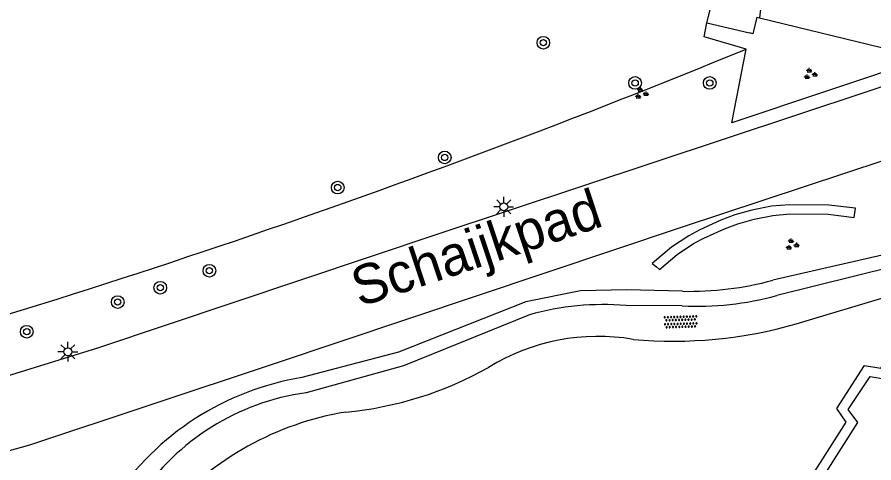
# Model space of a CAD drawing. Extents: x 125000 to 129004, y 397500 to 399008.
# Drawn here: x 126857.4 to 126911.6, y 398660.6 to 398688.8 of the extents above; entities that cross this region are included whole.
import ezdxf

# ---------------------------------------------------------------- set-up
doc = ezdxf.new("R2010")
doc.units = 0
for name, color, linetype in [('gg-afsc-hekwerk', 7, 'Continuous'), ('gg-anno-openbare ruimte label', 7, 'Continuous'), ('gg-knt-onverhard', 7, 'Continuous'), ('gg-knt-verharding', 7, 'Continuous'), ('gt-grn-groengrens', 7, 'Continuous'), ('gt-grn-weggrens', 7, 'Continuous'), ('gt-symb-boom', 7, 'Continuous'), ('gt-symb-groenvak', 7, 'Continuous'), ('gt-symb-lichtmast', 7, 'Continuous'), ('gt-symb-overige verharding', 7, 'Continuous')]:
    doc.layers.add(name, color=color, linetype=linetype)

# ---------------------------------------------------------------- blocks, each defined once
blk = doc.blocks.new('gt0-GRVAK')
at = {"layer": 'gt-symb-groenvak'}
for p, q in [((-0.11, 0.189), (-0.228, 0.24)), ((-0.182, 0.153), (0.088, 0.153)), ((-0.091, 0.211), (-0.156, 0.322)), ((-0.047, 0.214), (-0.047, 0.393)), ((-0.004, 0.211), (0.061, 0.322)), ((0.015, 0.189), (0.133, 0.24)), ((0.262, -0.052), (0.197, 0.059)), ((0.305, -0.049), (0.305, 0.13)), ((0.349, -0.052), (0.414, 0.059)), ((-0.245, -0.228), (-0.363, -0.177)), ((-0.318, -0.264), (-0.047, -0.264)), ((-0.226, -0.206), (-0.291, -0.095)), ((-0.183, -0.203), (-0.183, -0.024)), ((-0.139, -0.206), (-0.074, -0.095)), ((-0.12, -0.228), (-0.002, -0.177)), ((0.243, -0.074), (0.125, -0.023)), ((0.17, -0.11), (0.441, -0.11)), ((0.368, -0.074), (0.486, -0.023))]:
    blk.add_line(p, q, dxfattribs=at)
blk = doc.blocks.new('gt0-BOOM')
at = {"layer": 'gt-symb-boom'}
for radius in [0.4, 0.2]:
    blk.add_circle((0, 0), radius, dxfattribs=at)
blk = doc.blocks.new('gt0-LMAST')
at = {"layer": 'gt-symb-lichtmast'}
for p, q in [((-0.005, 0.246), (-0.005, 0.621)), ((-0.182, 0.173), (-0.447, 0.438)), ((0.172, 0.173), (0.437, 0.438)), ((-0.255, -0.004), (-0.63, -0.004)), ((-0.182, -0.181), (-0.447, -0.446)), ((-0.005, -0.254), (-0.005, -0.629)), ((0.437, -0.446), (0.172, -0.181)), ((0.245, -0.004), (0.62, -0.004))]:
    blk.add_line(p, q, dxfattribs=at)
blk.add_circle((-0.005, -0.004), 0.25, dxfattribs=at)
blk = doc.blocks.new('gt0-OVH')
at = {"layer": 'gt-symb-overige verharding'}
for points in [[(-0.972, 0.298), (-0.967, 0.308), (-0.965, 0.319), (-0.966, 0.33), (-0.971, 0.34), (-0.978, 0.348), (-0.988, 0.353), (-0.999, 0.355), (-1.01, 0.354), (-1.02, 0.349), (-1.028, 0.342), (-1.033, 0.332), (-1.035, 0.321), (-1.034, 0.31), (-1.029, 0.3), (-1.022, 0.292), (-1.012, 0.287), (-1.001, 0.285), (-0.99, 0.286), (-0.98, 0.291)], [(-0.872, 0.106), (-0.867, 0.116), (-0.865, 0.126), (-0.866, 0.137), (-0.871, 0.147), (-0.878, 0.156), (-0.888, 0.161), (-0.899, 0.163), (-0.91, 0.162), (-0.92, 0.157), (-0.928, 0.15), (-0.933, 0.14), (-0.935, 0.129), (-0.934, 0.118), (-0.929, 0.108), (-0.922, 0.1), (-0.912, 0.095), (-0.901, 0.092), (-0.89, 0.094), (-0.88, 0.098)], [(-0.772, 0.298), (-0.767, 0.308), (-0.765, 0.319), (-0.766, 0.33), (-0.771, 0.34), (-0.778, 0.348), (-0.788, 0.353), (-0.799, 0.355), (-0.81, 0.354), (-0.82, 0.349), (-0.828, 0.342), (-0.833, 0.332), (-0.835, 0.321), (-0.834, 0.31), (-0.829, 0.3), (-0.822, 0.292), (-0.812, 0.287), (-0.801, 0.285), (-0.79, 0.286), (-0.78, 0.291)], [(-0.672, 0.106), (-0.667, 0.116), (-0.665, 0.126), (-0.666, 0.137), (-0.671, 0.147), (-0.678, 0.156), (-0.688, 0.161), (-0.699, 0.163), (-0.71, 0.162), (-0.72, 0.157), (-0.728, 0.15), (-0.733, 0.14), (-0.735, 0.129), (-0.734, 0.118), (-0.729, 0.108), (-0.722, 0.1), (-0.712, 0.095), (-0.701, 0.092), (-0.69, 0.094), (-0.68, 0.098)], [(-0.572, 0.298), (-0.567, 0.308), (-0.565, 0.319), (-0.566, 0.33), (-0.571, 0.34), (-0.578, 0.348), (-0.588, 0.353), (-0.599, 0.355), (-0.61, 0.354), (-0.62, 0.349), (-0.628, 0.342), (-0.633, 0.332), (-0.635, 0.321), (-0.634, 0.31), (-0.629, 0.3), (-0.622, 0.292), (-0.612, 0.287), (-0.601, 0.285), (-0.59, 0.286), (-0.58, 0.291)], [(-0.472, 0.106), (-0.467, 0.116), (-0.465, 0.126), (-0.466, 0.137), (-0.471, 0.147), (-0.478, 0.156), (-0.488, 0.161), (-0.499, 0.163), (-0.51, 0.162), (-0.52, 0.157), (-0.528, 0.15), (-0.533, 0.14), (-0.535, 0.129), (-0.534, 0.118), (-0.529, 0.108), (-0.522, 0.1), (-0.512, 0.095), (-0.501, 0.092), (-0.49, 0.094), (-0.48, 0.098)], [(-0.372, 0.298), (-0.367, 0.308), (-0.365, 0.319), (-0.366, 0.33), (-0.371, 0.34), (-0.378, 0.348), (-0.388, 0.353), (-0.399, 0.355), (-0.41, 0.354), (-0.42, 0.349), (-0.428, 0.342), (-0.433, 0.332), (-0.435, 0.321), (-0.434, 0.31), (-0.429, 0.3), (-0.422, 0.292), (-0.412, 0.287), (-0.401, 0.285), (-0.39, 0.286), (-0.38, 0.291)], [(-0.272, 0.106), (-0.267, 0.116), (-0.265, 0.126), (-0.266, 0.137), (-0.271, 0.147), (-0.278, 0.156), (-0.288, 0.161), (-0.299, 0.163), (-0.31, 0.162), (-0.32, 0.157), (-0.328, 0.15), (-0.333, 0.14), (-0.335, 0.129), (-0.334, 0.118), (-0.329, 0.108), (-0.322, 0.1), (-0.312, 0.095), (-0.301, 0.092), (-0.29, 0.094), (-0.28, 0.098)], [(-0.172, 0.298), (-0.167, 0.308), (-0.165, 0.319), (-0.166, 0.33), (-0.171, 0.34), (-0.178, 0.348), (-0.188, 0.353), (-0.199, 0.355), (-0.21, 0.354), (-0.22, 0.349), (-0.228, 0.342), (-0.233, 0.332), (-0.235, 0.321), (-0.234, 0.31), (-0.229, 0.3), (-0.222, 0.292), (-0.212, 0.287), (-0.201, 0.285), (-0.19, 0.286), (-0.18, 0.291)], [(-0.072, 0.106), (-0.067, 0.116), (-0.065, 0.126), (-0.066, 0.137), (-0.071, 0.147), (-0.078, 0.156), (-0.088, 0.161), (-0.099, 0.163), (-0.11, 0.162), (-0.12, 0.157), (-0.128, 0.15), (-0.133, 0.14), (-0.135, 0.129), (-0.134, 0.118), (-0.129, 0.108), (-0.122, 0.1), (-0.112, 0.095), (-0.101, 0.092), (-0.09, 0.094), (-0.08, 0.098)], [(0.028, 0.298), (0.033, 0.308), (0.035, 0.319), (0.034, 0.33), (0.029, 0.34), (0.022, 0.348), (0.012, 0.353), (0.001, 0.355), (-0.01, 0.354), (-0.02, 0.349), (-0.028, 0.342), (-0.033, 0.332), (-0.035, 0.321), (-0.034, 0.31), (-0.029, 0.3), (-0.022, 0.292), (-0.012, 0.287), (-0.001, 0.285), (0.01, 0.286), (0.02, 0.291)], [(0.128, 0.106), (0.133, 0.116), (0.135, 0.126), (0.134, 0.137), (0.129, 0.147), (0.122, 0.156), (0.112, 0.161), (0.101, 0.163), (0.09, 0.162), (0.08, 0.157), (0.072, 0.15), (0.067, 0.14), (0.065, 0.129), (0.066, 0.118), (0.071, 0.108), (0.078, 0.1), (0.088, 0.095), (0.099, 0.092), (0.11, 0.094), (0.12, 0.098)], [(0.228, 0.298), (0.233, 0.308), (0.235, 0.319), (0.234, 0.33), (0.229, 0.34), (0.222, 0.348), (0.212, 0.353), (0.201, 0.355), (0.19, 0.354), (0.18, 0.349), (0.172, 0.342), (0.167, 0.332), (0.165, 0.321), (0.166, 0.31), (0.171, 0.3), (0.178, 0.292), (0.188, 0.287), (0.199, 0.285), (0.21, 0.286), (0.22, 0.291)], [(0.328, 0.106), (0.333, 0.116), (0.335, 0.126), (0.334, 0.137), (0.329, 0.147), (0.322, 0.156), (0.312, 0.161), (0.301, 0.163), (0.29, 0.162), (0.28, 0.157), (0.272, 0.15), (0.267, 0.14), (0.265, 0.129), (0.266, 0.118), (0.271, 0.108), (0.278, 0.1), (0.288, 0.095), (0.299, 0.092), (0.31, 0.094), (0.32, 0.098)], [(0.428, 0.298), (0.433, 0.308), (0.435, 0.319), (0.434, 0.33), (0.429, 0.34), (0.422, 0.348), (0.412, 0.353), (0.401, 0.355), (0.39, 0.354), (0.38, 0.349), (0.372, 0.342), (0.367, 0.332), (0.365, 0.321), (0.366, 0.31), (0.371, 0.3), (0.378, 0.292), (0.388, 0.287), (0.399, 0.285), (0.41, 0.286), (0.42, 0.291)], [(0.528, 0.106), (0.533, 0.116), (0.535, 0.126), (0.534, 0.137), (0.529, 0.147), (0.522, 0.156), (0.512, 0.161), (0.501, 0.163), (0.49, 0.162), (0.48, 0.157), (0.472, 0.15), (0.467, 0.14), (0.465, 0.129), (0.466, 0.118), (0.471, 0.108), (0.478, 0.1), (0.488, 0.095), (0.499, 0.092), (0.51, 0.094), (0.52, 0.098)], [(0.628, 0.298), (0.633, 0.308), (0.635, 0.319), (0.634, 0.33), (0.629, 0.34), (0.622, 0.348), (0.612, 0.353), (0.601, 0.355), (0.59, 0.354), (0.58, 0.349), (0.572, 0.342), (0.567, 0.332), (0.565, 0.321), (0.566, 0.31), (0.571, 0.3), (0.578, 0.292), (0.588, 0.287), (0.599, 0.285), (0.61, 0.286), (0.62, 0.291)], [(0.728, 0.106), (0.733, 0.116), (0.735, 0.126), (0.734, 0.137), (0.729, 0.147), (0.722, 0.156), (0.712, 0.161), (0.701, 0.163), (0.69, 0.162), (0.68, 0.157), (0.672, 0.15), (0.667, 0.14), (0.665, 0.129), (0.666, 0.118), (0.671, 0.108), (0.678, 0.1), (0.688, 0.095), (0.699, 0.092), (0.71, 0.094), (0.72, 0.098)], [(0.828, 0.298), (0.833, 0.308), (0.835, 0.319), (0.834, 0.33), (0.829, 0.34), (0.822, 0.348), (0.812, 0.353), (0.801, 0.355), (0.79, 0.354), (0.78, 0.349), (0.772, 0.342), (0.767, 0.332), (0.765, 0.321), (0.766, 0.31), (0.771, 0.3), (0.778, 0.292), (0.788, 0.287), (0.799, 0.285), (0.81, 0.286), (0.82, 0.291)], [(0.928, 0.106), (0.933, 0.116), (0.935, 0.126), (0.934, 0.137), (0.929, 0.147), (0.922, 0.156), (0.912, 0.161), (0.901, 0.163), (0.89, 0.162), (0.88, 0.157), (0.872, 0.15), (0.867, 0.14), (0.865, 0.129), (0.866, 0.118), (0.871, 0.108), (0.878, 0.1), (0.888, 0.095), (0.899, 0.092), (0.91, 0.094), (0.92, 0.098)], [(1.028, 0.298), (1.033, 0.308), (1.035, 0.319), (1.034, 0.33), (1.029, 0.34), (1.022, 0.348), (1.012, 0.353), (1.001, 0.355), (0.99, 0.354), (0.98, 0.349), (0.972, 0.342), (0.967, 0.332), (0.965, 0.321), (0.966, 0.31), (0.971, 0.3), (0.978, 0.292), (0.988, 0.287), (0.999, 0.285), (1.01, 0.286), (1.02, 0.291)], [(-0.972, -0.142), (-0.967, -0.132), (-0.965, -0.121), (-0.966, -0.11), (-0.971, -0.1), (-0.978, -0.092), (-0.988, -0.087), (-0.999, -0.085), (-1.01, -0.086), (-1.02, -0.091), (-1.028, -0.098), (-1.033, -0.108), (-1.035, -0.119), (-1.034, -0.13), (-1.029, -0.14), (-1.022, -0.148), (-1.012, -0.153), (-1.001, -0.155), (-0.99, -0.154), (-0.98, -0.149)], [(-0.872, -0.334), (-0.867, -0.324), (-0.865, -0.314), (-0.866, -0.303), (-0.871, -0.293), (-0.878, -0.284), (-0.888, -0.279), (-0.899, -0.277), (-0.91, -0.278), (-0.92, -0.283), (-0.928, -0.29), (-0.933, -0.3), (-0.935, -0.311), (-0.934, -0.322), (-0.929, -0.332), (-0.922, -0.34), (-0.912, -0.345), (-0.901, -0.348), (-0.89, -0.346), (-0.88, -0.342)], [(-0.772, -0.142), (-0.767, -0.132), (-0.765, -0.121), (-0.766, -0.11), (-0.771, -0.1), (-0.778, -0.092), (-0.788, -0.087), (-0.799, -0.085), (-0.81, -0.086), (-0.82, -0.091), (-0.828, -0.098), (-0.833, -0.108), (-0.835, -0.119), (-0.834, -0.13), (-0.829, -0.14), (-0.822, -0.148), (-0.812, -0.153), (-0.801, -0.155), (-0.79, -0.154), (-0.78, -0.149)], [(-0.672, -0.334), (-0.667, -0.324), (-0.665, -0.314), (-0.666, -0.303), (-0.671, -0.293), (-0.678, -0.284), (-0.688, -0.279), (-0.699, -0.277), (-0.71, -0.278), (-0.72, -0.283), (-0.728, -0.29), (-0.733, -0.3), (-0.735, -0.311), (-0.734, -0.322), (-0.729, -0.332), (-0.722, -0.34), (-0.712, -0.345), (-0.701, -0.348), (-0.69, -0.346), (-0.68, -0.342)], [(-0.572, -0.142), (-0.567, -0.132), (-0.565, -0.121), (-0.566, -0.11), (-0.571, -0.1), (-0.578, -0.092), (-0.588, -0.087), (-0.599, -0.085), (-0.61, -0.086), (-0.62, -0.091), (-0.628, -0.098), (-0.633, -0.108), (-0.635, -0.119), (-0.634, -0.13), (-0.629, -0.14), (-0.622, -0.148), (-0.612, -0.153), (-0.601, -0.155), (-0.59, -0.154), (-0.58, -0.149)], [(-0.472, -0.334), (-0.467, -0.324), (-0.465, -0.314), (-0.466, -0.303), (-0.471, -0.293), (-0.478, -0.284), (-0.488, -0.279), (-0.499, -0.277), (-0.51, -0.278), (-0.52, -0.283), (-0.528, -0.29), (-0.533, -0.3), (-0.535, -0.311), (-0.534, -0.322), (-0.529, -0.332), (-0.522, -0.34), (-0.512, -0.345), (-0.501, -0.348), (-0.49, -0.346), (-0.48, -0.342)], [(-0.372, -0.142), (-0.367, -0.132), (-0.365, -0.121), (-0.366, -0.11), (-0.371, -0.1), (-0.378, -0.092), (-0.388, -0.087), (-0.399, -0.085), (-0.41, -0.086), (-0.42, -0.091), (-0.428, -0.098), (-0.433, -0.108), (-0.435, -0.119), (-0.434, -0.13), (-0.429, -0.14), (-0.422, -0.148), (-0.412, -0.153), (-0.401, -0.155), (-0.39, -0.154), (-0.38, -0.149)], [(-0.272, -0.334), (-0.267, -0.324), (-0.265, -0.314), (-0.266, -0.303), (-0.271, -0.293), (-0.278, -0.284), (-0.288, -0.279), (-0.299, -0.277), (-0.31, -0.278), (-0.32, -0.283), (-0.328, -0.29), (-0.333, -0.3), (-0.335, -0.311), (-0.334, -0.322), (-0.329, -0.332), (-0.322, -0.34), (-0.312, -0.345), (-0.301, -0.348), (-0.29, -0.346), (-0.28, -0.342)], [(-0.172, -0.142), (-0.167, -0.132), (-0.165, -0.121), (-0.166, -0.11), (-0.171, -0.1), (-0.178, -0.092), (-0.188, -0.087), (-0.199, -0.085), (-0.21, -0.086), (-0.22, -0.091), (-0.228, -0.098), (-0.233, -0.108), (-0.235, -0.119), (-0.234, -0.13), (-0.229, -0.14), (-0.222, -0.148), (-0.212, -0.153), (-0.201, -0.155), (-0.19, -0.154), (-0.18, -0.149)], [(-0.072, -0.334), (-0.067, -0.324), (-0.065, -0.314), (-0.066, -0.303), (-0.071, -0.293), (-0.078, -0.284), (-0.088, -0.279), (-0.099, -0.277), (-0.11, -0.278), (-0.12, -0.283), (-0.128, -0.29), (-0.133, -0.3), (-0.135, -0.311), (-0.134, -0.322), (-0.129, -0.332), (-0.122, -0.34), (-0.112, -0.345), (-0.101, -0.348), (-0.09, -0.346), (-0.08, -0.342)], [(0.028, -0.142), (0.033, -0.132), (0.035, -0.121), (0.034, -0.11), (0.029, -0.1), (0.022, -0.092), (0.012, -0.087), (0.001, -0.085), (-0.01, -0.086), (-0.02, -0.091), (-0.028, -0.098), (-0.033, -0.108), (-0.035, -0.119), (-0.034, -0.13), (-0.029, -0.14), (-0.022, -0.148), (-0.012, -0.153), (-0.001, -0.155), (0.01, -0.154), (0.02, -0.149)], [(0.128, -0.334), (0.133, -0.324), (0.135, -0.314), (0.134, -0.303), (0.129, -0.293), (0.122, -0.284), (0.112, -0.279), (0.101, -0.277), (0.09, -0.278), (0.08, -0.283), (0.072, -0.29), (0.067, -0.3), (0.065, -0.311), (0.066, -0.322), (0.071, -0.332), (0.078, -0.34), (0.088, -0.345), (0.099, -0.348), (0.11, -0.346), (0.12, -0.342)], [(0.228, -0.142), (0.233, -0.132), (0.235, -0.121), (0.234, -0.11), (0.229, -0.1), (0.222, -0.092), (0.212, -0.087), (0.201, -0.085), (0.19, -0.086), (0.18, -0.091), (0.172, -0.098), (0.167, -0.108), (0.165, -0.119), (0.166, -0.13), (0.171, -0.14), (0.178, -0.148), (0.188, -0.153), (0.199, -0.155), (0.21, -0.154), (0.22, -0.149)], [(0.328, -0.334), (0.333, -0.324), (0.335, -0.314), (0.334, -0.303), (0.329, -0.293), (0.322, -0.284), (0.312, -0.279), (0.301, -0.277), (0.29, -0.278), (0.28, -0.283), (0.272, -0.29), (0.267, -0.3), (0.265, -0.311), (0.266, -0.322), (0.271, -0.332), (0.278, -0.34), (0.288, -0.345), (0.299, -0.348), (0.31, -0.346), (0.32, -0.342)], [(0.428, -0.142), (0.433, -0.132), (0.435, -0.121), (0.434, -0.11), (0.429, -0.1), (0.422, -0.092), (0.412, -0.087), (0.401, -0.085), (0.39, -0.086), (0.38, -0.091), (0.372, -0.098), (0.367, -0.108), (0.365, -0.119), (0.366, -0.13), (0.371, -0.14), (0.378, -0.148), (0.388, -0.153), (0.399, -0.155), (0.41, -0.154), (0.42, -0.149)], [(0.528, -0.334), (0.533, -0.324), (0.535, -0.314), (0.534, -0.303), (0.529, -0.293), (0.522, -0.284), (0.512, -0.279), (0.501, -0.277), (0.49, -0.278), (0.48, -0.283), (0.472, -0.29), (0.467, -0.3), (0.465, -0.311), (0.466, -0.322), (0.471, -0.332), (0.478, -0.34), (0.488, -0.345), (0.499, -0.348), (0.51, -0.346), (0.52, -0.342)], [(0.628, -0.142), (0.633, -0.132), (0.635, -0.121), (0.634, -0.11), (0.629, -0.1), (0.622, -0.092), (0.612, -0.087), (0.601, -0.085), (0.59, -0.086), (0.58, -0.091), (0.572, -0.098), (0.567, -0.108), (0.565, -0.119), (0.566, -0.13), (0.571, -0.14), (0.578, -0.148), (0.588, -0.153), (0.599, -0.155), (0.61, -0.154), (0.62, -0.149)], [(0.728, -0.334), (0.733, -0.324), (0.735, -0.314), (0.734, -0.303), (0.729, -0.293), (0.722, -0.284), (0.712, -0.279), (0.701, -0.277), (0.69, -0.278), (0.68, -0.283), (0.672, -0.29), (0.667, -0.3), (0.665, -0.311), (0.666, -0.322), (0.671, -0.332), (0.678, -0.34), (0.688, -0.345), (0.699, -0.348), (0.71, -0.346), (0.72, -0.342)], [(0.828, -0.142), (0.833, -0.132), (0.835, -0.121), (0.834, -0.11), (0.829, -0.1), (0.822, -0.092), (0.812, -0.087), (0.801, -0.085), (0.79, -0.086), (0.78, -0.091), (0.772, -0.098), (0.767, -0.108), (0.765, -0.119), (0.766, -0.13), (0.771, -0.14), (0.778, -0.148), (0.788, -0.153), (0.799, -0.155), (0.81, -0.154), (0.82, -0.149)], [(0.928, -0.334), (0.933, -0.324), (0.935, -0.314), (0.934, -0.303), (0.929, -0.293), (0.922, -0.284), (0.912, -0.279), (0.901, -0.277), (0.89, -0.278), (0.88, -0.283), (0.872, -0.29), (0.867, -0.3), (0.865, -0.311), (0.866, -0.322), (0.871, -0.332), (0.878, -0.34), (0.888, -0.345), (0.899, -0.348), (0.91, -0.346), (0.92, -0.342)], [(1.028, -0.142), (1.033, -0.132), (1.035, -0.121), (1.034, -0.11), (1.029, -0.1), (1.022, -0.092), (1.012, -0.087), (1.001, -0.085), (0.99, -0.086), (0.98, -0.091), (0.972, -0.098), (0.967, -0.108), (0.965, -0.119), (0.966, -0.13), (0.971, -0.14), (0.978, -0.148), (0.988, -0.153), (0.999, -0.155), (1.01, -0.154), (1.02, -0.149)]]:
    blk.add_lwpolyline(points, close=True, dxfattribs=at)

msp = doc.modelspace()

# ---------------------------------------------------------------- linework, layer by layer
at = {"layer": 'gg-afsc-hekwerk'}
msp.add_lwpolyline([(126940.931, 398654.821), (126937.708, 398649.757), (126938.297, 398648.931), (126936.96, 398646.819), (126935.966, 398647.035), (126932.774, 398642.003), (126907.419, 398658.089), (126910.618, 398663.131), (126910.002, 398663.948), (126911.39, 398666.025), (126912.4, 398665.862), (126915.612, 398670.896)], dxfattribs=at)
at = {"layer": 'gg-knt-onverhard'}
for p, q in [((126913.48, 398673.138), (126905.489, 398671.155)), ((126906.721, 398669.361), (126912.78, 398671.178)), ((126899.504, 398670.511), (126895.967, 398670.519))]:
    msp.add_line(p, q, dxfattribs=at)
msp.add_lwpolyline([(126889.844, 398669.93), (126881.881, 398666.716), (126875.721, 398665.005)], dxfattribs=at)
for centre, radius, start, end in [((126900.503, 398689.355), 18.871, 266.9641, 285.319), ((126894.498, 398653.666), 16.917, 85.0194, 105.9699), ((126898.966, 398696.368), 28.098, 264.804, 286.0221), ((126894.201, 398655.346), 13.226, 80.3394, 121.6201), ((126876.091, 398686.476), 22.795, 275.3678, 299.3604), ((126877.796, 398649.969), 15.179, 97.8561, 146.3253), ((126881.306, 398645.009), 19.023, 99.3258, 138.9946)]:
    msp.add_arc(centre, radius, start, end, dxfattribs=at)
at = {"layer": 'gg-knt-verharding'}
for p, q in [((126901.075, 398688.42), (126901.335, 398689.482)), ((126904.237, 398688.771), (126904.398, 398688.732)), ((126904.398, 398688.732), (126914.44, 398686.273)), ((126901.075, 398688.42), (126903.777, 398687.769))]:
    msp.add_line(p, q, dxfattribs=at)
for points in [[(126938.205, 398693.09), (126933.942, 398691.617), (126884.06, 398675.043), (126862.535, 398667.817), (126855.51, 398665.651), (126851.005, 398664.335), (126847.025, 398663.248), (126844.029, 398662.493), (126840.766, 398661.756), (126835.201, 398660.601), (126831.017, 398659.823)], [(126793.045, 398652.856), (126806.414, 398652.868), (126811.281, 398653.101), (126822.428, 398654.05), (126836.732, 398656.271), (126846.816, 398658.521), (126858.244, 398661.705), (126873.6, 398666.82), (126899.473, 398675.492), (126922.682, 398683.17), (126939.658, 398688.844), (126944.899, 398690.607)], [(126904.237, 398688.771), (126903.979, 398687.72), (126903.777, 398687.769)], [(126941.478, 398654.484), (126938.47, 398649.787), (126939.027, 398648.883), (126937.327, 398646.214), (126936.292, 398646.368), (126933.031, 398641.246), (126906.603, 398657.971), (126909.88, 398663.142), (126909.292, 398664.013), (126911.041, 398666.725), (126912.065, 398666.557), (126915.092, 398671.261)]]:
    msp.add_lwpolyline(points, dxfattribs=at)
at = {"layer": 'gt-grn-groengrens'}
msp.add_line((126916.764, 398674.765), (126905.251, 398672.126), dxfattribs=at)
for points in [[(126903.555, 398686.754), (126900.902, 398687.533), (126901.075, 398688.42)], [(126914.44, 398686.273), (126914.873, 398686.167), (126902.659, 398682.076), (126903.555, 398686.754)], [(126897.885, 398672.968), (126898.085, 398672.813), (126899.184, 398673.757), (126900.23, 398674.44), (126900.883, 398674.797), (126902.18, 398675.386), (126903.028, 398675.699), (126904.054, 398675.997), (126905.25, 398676.226), (126906.319, 398676.317), (126908.754, 398676.296), (126910.395, 398676.088), (126910.467, 398676.675), (126908.792, 398676.88), (126906.297, 398676.903), (126905.17, 398676.806), (126903.917, 398676.567), (126902.845, 398676.255), (126901.957, 398675.927), (126900.621, 398675.321), (126899.929, 398674.942), (126898.833, 398674.226), (126897.609, 398673.181), (126897.885, 398672.968)], [(126899.526, 398671.425), (126895.99, 398671.523), (126893.078, 398671.456), (126889.627, 398670.765), (126881.578, 398667.583), (126875.462, 398665.973)]]:
    msp.add_lwpolyline(points, dxfattribs=at)
for centre, radius, start, end in [((126695.598, 399191.664), 546.059, 285.14293, 292.38523), ((126899.926, 398691.885), 20.464, 268.8797, 285.082), ((126878.373, 398648.376), 17.836, 99.3919, 146.2238)]:
    msp.add_arc(centre, radius, start, end, dxfattribs=at)
at = {"layer": 'gt-grn-weggrens'}
msp.add_line((126904.61, 398690.463), (126904.398, 398688.732), dxfattribs=at)

# ---------------------------------------------------------------- block references
at = {"layer": 'gt-symb-boom'}
for p in [(126890.729, 398687.155), (126896.533, 398684.608), (126901.256, 398684.609), (126884.493, 398679.892), (126877.726, 398677.989), (126869.608, 398672.727), (126866.501, 398671.65), (126863.81, 398670.743), (126858.058, 398668.868)]:
    msp.add_blockref('gt0-BOOM', p, dxfattribs=at)
at = {"layer": 'gt-symb-groenvak'}
for p in [(126907.599, 398685.164), (126896.919, 398683.938), (126906.451, 398674.374)]:
    msp.add_blockref('gt0-GRVAK', p, dxfattribs=at)
at = {"layer": 'gt-symb-lichtmast'}
for p in [(126888.228, 398676.774), (126860.66, 398667.605)]:
    msp.add_blockref('gt0-LMAST', p, dxfattribs=at)
at = {"layer": 'gt-symb-overige verharding', "rotation": 1.6611120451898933}
msp.add_blockref('gt0-OVH', (126899.414, 398669.489), dxfattribs=at)

# ---------------------------------------------------------------- texts
at = {"layer": 'gg-anno-openbare ruimte label'}
msp.add_text('Schaijkpad', height=2.5, rotation=18.4, dxfattribs=at).set_placement((126879.108, 398670.416))

doc.saveas('drawing.dxf')
